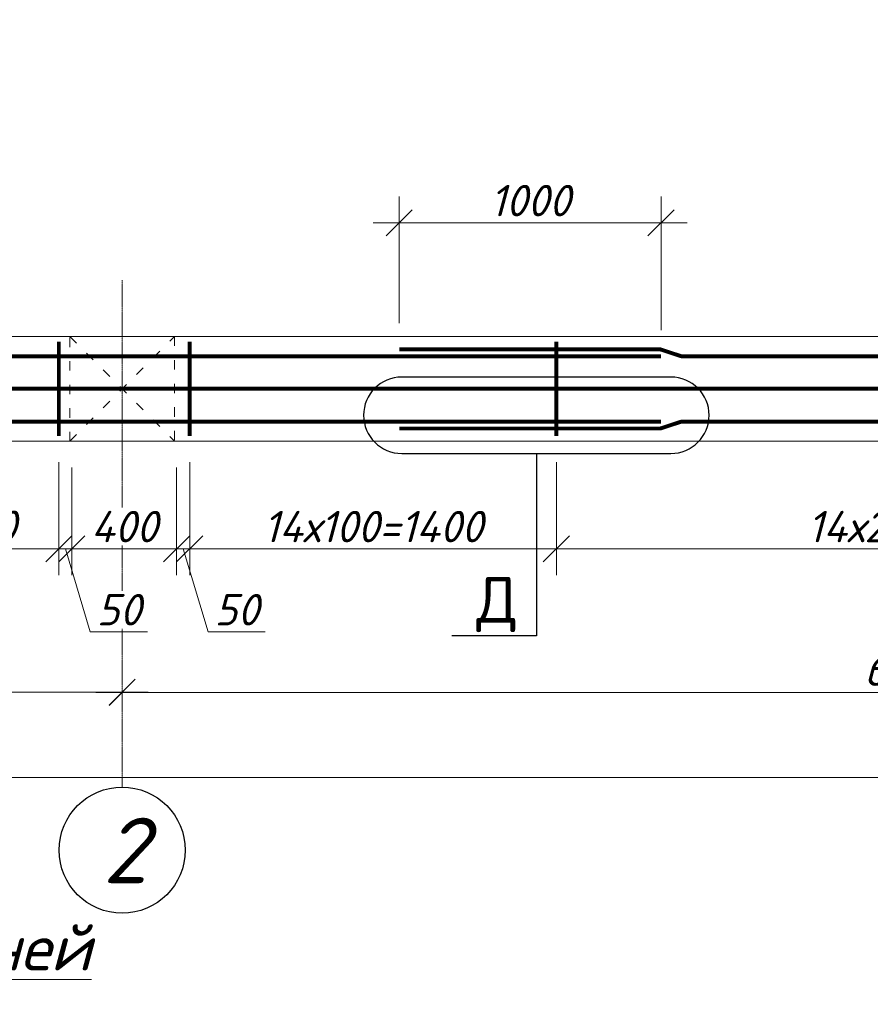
# Model space of a CAD drawing. Header units: millimetres. Extents: x 363306 to 7757304, y 1022887 to 1207196.
# Tile 488 of 656: x 1856021 to 1862518, y 1065381 to 1072901. Entities that reach past the tile are written whole.
import ezdxf
from ezdxf.enums import TextEntityAlignment as Align

# ---------------------------------------------------------------- set-up
doc = ezdxf.new("R2010")
doc.units = ezdxf.units.MM
doc.linetypes.add('ACAD_ISO03W100', pattern=[30, 12, -18])
doc.linetypes.add('ACAD_ISO04W100', pattern=[30, 24, -3, 0, -3])
doc.layers.add('0 @ 100', color=7, linetype='Continuous')
doc.layers.add('ОС', color=1, linetype='Continuous')
doc.layers.add('ACO-текст', color=7, linetype='Continuous', lineweight=20)
doc.layers.add('PLAN', color=250, linetype='Continuous', lineweight=25)
doc.styles.add('iso', font='isocpeur.TTF')
doc.styles.add('ISOCPUER', font='isocpeui.ttf')
doc.styles.get("Standard").update_dxf_attribs({"font": 'isocpeui.ttf'})
doc.styles.add('ГОСТ 2.304', font='isocpeui.ttf')
doc.dimstyles.new('Санжар', dxfattribs={"dimtxt": 240, "dimasz": 200, "dimexe": 200, "dimexo": 200, "dimgap": 50, "dimtad": 1, "dimdec": 0, "dimtxsty": 'Standard', "dimblk": 'OBLIQUE', "dimcen": 2.5, "dimdle": 200, "dimclrd": 152, "dimclre": 152, "dimclrt": 152, "dimadec": 0, "dimazin": 0, "dimtfac": 1, "dimtdec": 0, "dimtmove": 0, "dimatfit": 3, "dimldrblk": 'OBLIQUE', "dimfxl": 0, "dimlwd": 0, "dimlwe": 0, "dimarcsym": 0})

# ---------------------------------------------------------------- blocks, each defined once
blk = doc.blocks.new('_Oblique')
at = {"color": 0, "linetype": 'ByBlock', "lineweight": -2}
blk.add_line((-0.5, -0.5), (0.5, 0.5), dxfattribs=at)
blk = doc.blocks.new('*D1775')
at = {"lineweight": 0, "transparency": 16777216}
for p, q in [((1850003.6, 1067954.3), (1850003.6, 1067965.8)), ((1856803.6, 1067954.3), (1856803.6, 1067965.8)), ((1849803.6, 1067765.8), (1857003.6, 1067765.8))]:
    blk.add_line(p, q, dxfattribs=at)
at = {"layer": 'Defpoints', "color": 0, "lineweight": 30, "transparency": 16777216}
for p in [(1850003.6, 1067754.3), (1856803.6, 1067765.8), (1856803.6, 1067754.3)]:
    blk.add_point(p, dxfattribs=at)
at = {"lineweight": 0, "transparency": 16777216, "xscale": 200, "yscale": 200, "zscale": 200, "rotation": 180}
blk.add_blockref('_Oblique', (1850003.6, 1067765.8), dxfattribs=at)
at = {"lineweight": 0, "transparency": 16777216, "xscale": 200, "yscale": 200, "zscale": 200}
blk.add_blockref('_Oblique', (1856803.6, 1067765.8), dxfattribs=at)
at = {"lineweight": 0, "transparency": 16777216, "insert": (1853403.6, 1067935.8), "char_height": 240, "attachment_point": 5, "bg_fill": 3, "box_fill_scale": 1.1, "bg_fill_color": 256, "bg_fill_true_color": 13158600, "bg_fill_transparency": 0}
blk.add_mtext('3400', dxfattribs=at)
blk = doc.blocks.new('*D1776')
at = {"lineweight": 0, "transparency": 16777216}
for p, q in [((1856803.6, 1067954.3), (1856803.6, 1067963.4)), ((1856603.6, 1067763.4), (1869003.6, 1067763.4)), ((1868803.6, 1067563.4), (1868803.6, 1067563.4))]:
    blk.add_line(p, q, dxfattribs=at)
at = {"layer": 'Defpoints', "color": 0, "lineweight": 30, "transparency": 16777216}
for p in [(1856803.6, 1067754.3), (1868803.6, 1067763.4), (1868803.6, 1067763.4)]:
    blk.add_point(p, dxfattribs=at)
at = {"lineweight": 0, "transparency": 16777216, "xscale": 200, "yscale": 200, "zscale": 200, "rotation": 180}
blk.add_blockref('_Oblique', (1856803.6, 1067763.4), dxfattribs=at)
at = {"lineweight": 0, "transparency": 16777216, "xscale": 200, "yscale": 200, "zscale": 200}
blk.add_blockref('_Oblique', (1868803.6, 1067763.4), dxfattribs=at)
at = {"lineweight": 0, "transparency": 16777216, "insert": (1862803.6, 1067933.4), "char_height": 240, "attachment_point": 5, "bg_fill": 3, "box_fill_scale": 1.1, "bg_fill_color": 256, "bg_fill_true_color": 13158600, "bg_fill_transparency": 0}
blk.add_mtext('6000', dxfattribs=at)
blk = doc.blocks.new('*D1781')
at = {"lineweight": 0, "transparency": 16777216}
for p, q in [((1850003.6, 1067298.6), (1850003.6, 1066914.5)), ((1902603.6, 1067298.6), (1902603.6, 1066914.5)), ((1849803.6, 1067114.5), (1902803.6, 1067114.5))]:
    blk.add_line(p, q, dxfattribs=at)
at = {"layer": 'Defpoints', "color": 0, "lineweight": 30, "transparency": 16777216}
for p in [(1850003.6, 1067498.6), (1902603.6, 1067498.6), (1902603.6, 1067114.5)]:
    blk.add_point(p, dxfattribs=at)
at = {"lineweight": 0, "transparency": 16777216, "xscale": 200, "yscale": 200, "zscale": 200, "rotation": 180}
blk.add_blockref('_Oblique', (1850003.6, 1067114.5), dxfattribs=at)
at = {"lineweight": 0, "transparency": 16777216, "xscale": 200, "yscale": 200, "zscale": 200}
blk.add_blockref('_Oblique', (1902603.6, 1067114.5), dxfattribs=at)
at = {"lineweight": 0, "transparency": 16777216, "insert": (1876303.6, 1067284.5), "char_height": 240, "attachment_point": 5, "bg_fill": 3, "box_fill_scale": 1.1, "bg_fill_color": 256, "bg_fill_true_color": 13158600, "bg_fill_transparency": 0}
blk.add_mtext('26300', dxfattribs=at)
blk = doc.blocks.new('hdrtgr')
at = {"color": 244, "linetype": 'ACAD_ISO03W100', "lineweight": 0, "ltscale": 6, "true_color": 0x991b1e}
for p, q in [((1545492.3, 1757663.1), (1546292.3, 1758463.1)), ((1545492.3, 1758463.1), (1546292.3, 1757663.1))]:
    blk.add_line(p, q, dxfattribs=at)
blk.add_lwpolyline([(1545492.3, 1758463.1), (1546292.3, 1758463.1), (1546292.3, 1757663.1), (1545492.3, 1757663.1)], close=True, dxfattribs=at)
blk = doc.blocks.new('*D1782')
at = {"lineweight": 0, "transparency": 16777216}
for p, q in [((1858919.9, 1070582.9), (1858919.9, 1071549.4)), ((1860919.9, 1070530.9), (1860919.9, 1071549.4)), ((1858719.9, 1071349.4), (1861119.9, 1071349.4))]:
    blk.add_line(p, q, dxfattribs=at)
at = {"layer": 'Defpoints', "color": 0, "lineweight": 30, "transparency": 16777216}
for p in [(1860919.9, 1071349.4), (1858919.9, 1070382.9), (1860919.9, 1070330.9)]:
    blk.add_point(p, dxfattribs=at)
at = {"lineweight": 0, "transparency": 16777216, "xscale": 200, "yscale": 200, "zscale": 200, "rotation": 180}
blk.add_blockref('_Oblique', (1858919.9, 1071349.4), dxfattribs=at)
at = {"lineweight": 0, "transparency": 16777216, "xscale": 200, "yscale": 200, "zscale": 200}
blk.add_blockref('_Oblique', (1860919.9, 1071349.4), dxfattribs=at)
at = {"lineweight": 0, "transparency": 16777216, "insert": (1859919.9, 1071519.4), "char_height": 240, "attachment_point": 5, "bg_fill": 3, "box_fill_scale": 1.1, "bg_fill_color": 256, "bg_fill_true_color": 13158600, "bg_fill_transparency": 0}
blk.add_mtext('1000', dxfattribs=at)
blk = doc.blocks.new('*D1786')
at = {"lineweight": 0, "transparency": 16777216}
for p, q in [((1854919.9, 1069520.9), (1854919.9, 1068659.9)), ((1856319.9, 1069520.9), (1856319.9, 1068659.9)), ((1854719.9, 1068859.9), (1856519.9, 1068859.9))]:
    blk.add_line(p, q, dxfattribs=at)
at = {"layer": 'Defpoints', "color": 0, "lineweight": 30, "transparency": 16777216}
for p in [(1854919.9, 1069720.9), (1856319.9, 1069720.9), (1856319.9, 1068859.9)]:
    blk.add_point(p, dxfattribs=at)
at = {"lineweight": 0, "transparency": 16777216, "xscale": 200, "yscale": 200, "zscale": 200, "rotation": 180}
blk.add_blockref('_Oblique', (1854919.9, 1068859.9), dxfattribs=at)
at = {"lineweight": 0, "transparency": 16777216, "xscale": 200, "yscale": 200, "zscale": 200}
blk.add_blockref('_Oblique', (1856319.9, 1068859.9), dxfattribs=at)
at = {"lineweight": 0, "transparency": 16777216, "insert": (1855619.9, 1069031.5), "char_height": 240, "attachment_point": 5, "bg_fill": 3, "box_fill_scale": 1.1, "bg_fill_color": 256, "bg_fill_true_color": 13158600, "bg_fill_transparency": 0}
blk.add_mtext('7х100', dxfattribs=at)
blk = doc.blocks.new('*D1787')
at = {"lineweight": 0, "transparency": 16777216}
for p, q in [((1856319.9, 1069520.9), (1856319.9, 1068659.9)), ((1856419.9, 1069480.9), (1856419.9, 1068659.9)), ((1856119.9, 1068859.9), (1856619.9, 1068859.9)), ((1856369.9, 1068859.9), (1856560.4, 1068224.9)), ((1856560.4, 1068224.9), (1856996.3, 1068224.9))]:
    blk.add_line(p, q, dxfattribs=at)
at = {"layer": 'Defpoints', "color": 0, "lineweight": 30, "transparency": 16777216}
for p in [(1856319.9, 1069720.9), (1856419.9, 1069680.9), (1856419.9, 1068859.9)]:
    blk.add_point(p, dxfattribs=at)
at = {"lineweight": 0, "transparency": 16777216, "xscale": 200, "yscale": 200, "zscale": 200, "rotation": 180}
blk.add_blockref('_Oblique', (1856319.9, 1068859.9), dxfattribs=at)
at = {"lineweight": 0, "transparency": 16777216, "xscale": 200, "yscale": 200, "zscale": 200}
blk.add_blockref('_Oblique', (1856419.9, 1068859.9), dxfattribs=at)
at = {"lineweight": 0, "transparency": 16777216, "insert": (1856778.3, 1068394.9), "char_height": 240, "attachment_point": 5, "bg_fill": 3, "box_fill_scale": 1.1, "bg_fill_color": 256, "bg_fill_true_color": 13158600, "bg_fill_transparency": 0}
blk.add_mtext('50', dxfattribs=at)
blk = doc.blocks.new('*D1724')
at = {"lineweight": 0, "transparency": 16777216}
for p, q in [((1856419.9, 1069480.9), (1856419.9, 1068659.9)), ((1857219.9, 1069480.9), (1857219.9, 1068659.9)), ((1856219.9, 1068859.9), (1857419.9, 1068859.9))]:
    blk.add_line(p, q, dxfattribs=at)
at = {"layer": 'Defpoints', "color": 0, "lineweight": 30, "transparency": 16777216}
for p in [(1856419.9, 1069680.9), (1857219.9, 1069680.9), (1857219.9, 1068859.9)]:
    blk.add_point(p, dxfattribs=at)
at = {"lineweight": 0, "transparency": 16777216, "xscale": 200, "yscale": 200, "zscale": 200, "rotation": 180}
blk.add_blockref('_Oblique', (1856419.9, 1068859.9), dxfattribs=at)
at = {"lineweight": 0, "transparency": 16777216, "xscale": 200, "yscale": 200, "zscale": 200}
blk.add_blockref('_Oblique', (1857219.9, 1068859.9), dxfattribs=at)
at = {"lineweight": 0, "transparency": 16777216, "insert": (1856819.9, 1069029.9), "char_height": 240, "attachment_point": 5, "bg_fill": 3, "box_fill_scale": 1.1, "bg_fill_color": 256, "bg_fill_true_color": 13158600, "bg_fill_transparency": 0}
blk.add_mtext('400', dxfattribs=at)
blk = doc.blocks.new('*D1788')
at = {"lineweight": 0, "transparency": 16777216}
for p, q in [((1857219.9, 1069480.9), (1857219.9, 1068659.9)), ((1857319.9, 1069520.9), (1857319.9, 1068659.9)), ((1857019.9, 1068859.9), (1857519.9, 1068859.9)), ((1857269.9, 1068859.9), (1857460.4, 1068224.9)), ((1857460.4, 1068224.9), (1857896.3, 1068224.9))]:
    blk.add_line(p, q, dxfattribs=at)
at = {"layer": 'Defpoints', "color": 0, "lineweight": 30, "transparency": 16777216}
for p in [(1857319.9, 1069720.9), (1857219.9, 1069680.9), (1857319.9, 1068859.9)]:
    blk.add_point(p, dxfattribs=at)
at = {"lineweight": 0, "transparency": 16777216, "xscale": 200, "yscale": 200, "zscale": 200, "rotation": 180}
blk.add_blockref('_Oblique', (1857219.9, 1068859.9), dxfattribs=at)
at = {"lineweight": 0, "transparency": 16777216, "xscale": 200, "yscale": 200, "zscale": 200}
blk.add_blockref('_Oblique', (1857319.9, 1068859.9), dxfattribs=at)
at = {"lineweight": 0, "transparency": 16777216, "insert": (1857678.3, 1068394.9), "char_height": 240, "attachment_point": 5, "bg_fill": 3, "box_fill_scale": 1.1, "bg_fill_color": 256, "bg_fill_true_color": 13158600, "bg_fill_transparency": 0}
blk.add_mtext('50', dxfattribs=at)
blk = doc.blocks.new('*D1789')
at = {"lineweight": 0, "transparency": 16777216}
for p, q in [((1857319.9, 1069520.9), (1857319.9, 1068659.9)), ((1860119.9, 1069520.9), (1860119.9, 1068659.9)), ((1857119.9, 1068859.9), (1860319.9, 1068859.9))]:
    blk.add_line(p, q, dxfattribs=at)
at = {"layer": 'Defpoints', "color": 0, "lineweight": 30, "transparency": 16777216}
for p in [(1857319.9, 1069720.9), (1860119.9, 1069720.9), (1860119.9, 1068859.9)]:
    blk.add_point(p, dxfattribs=at)
at = {"lineweight": 0, "transparency": 16777216, "xscale": 200, "yscale": 200, "zscale": 200, "rotation": 180}
blk.add_blockref('_Oblique', (1857319.9, 1068859.9), dxfattribs=at)
at = {"lineweight": 0, "transparency": 16777216, "xscale": 200, "yscale": 200, "zscale": 200}
blk.add_blockref('_Oblique', (1860119.9, 1068859.9), dxfattribs=at)
at = {"lineweight": 0, "transparency": 16777216, "insert": (1858719.9, 1069029.9), "char_height": 240, "attachment_point": 5, "bg_fill": 3, "box_fill_scale": 1.1, "bg_fill_color": 256, "bg_fill_true_color": 13158600, "bg_fill_transparency": 0}
blk.add_mtext('14х100=1400', dxfattribs=at)
blk = doc.blocks.new('*D1790')
at = {"lineweight": 0, "transparency": 16777216}
for p, q in [((1860119.9, 1069520.9), (1860119.9, 1068659.9)), ((1865719.9, 1069520.9), (1865719.9, 1068659.9)), ((1859919.9, 1068859.9), (1865919.9, 1068859.9))]:
    blk.add_line(p, q, dxfattribs=at)
at = {"layer": 'Defpoints', "color": 0, "lineweight": 30, "transparency": 16777216}
for p in [(1860119.9, 1069720.9), (1865719.9, 1069720.9), (1865719.9, 1068859.9)]:
    blk.add_point(p, dxfattribs=at)
at = {"lineweight": 0, "transparency": 16777216, "xscale": 200, "yscale": 200, "zscale": 200, "rotation": 180}
blk.add_blockref('_Oblique', (1860119.9, 1068859.9), dxfattribs=at)
at = {"lineweight": 0, "transparency": 16777216, "xscale": 200, "yscale": 200, "zscale": 200}
blk.add_blockref('_Oblique', (1865719.9, 1068859.9), dxfattribs=at)
at = {"lineweight": 0, "transparency": 16777216, "insert": (1862919.9, 1069029.9), "char_height": 240, "attachment_point": 5, "bg_fill": 3, "box_fill_scale": 1.1, "bg_fill_color": 256, "bg_fill_true_color": 13158600, "bg_fill_transparency": 0}
blk.add_mtext('14х200=2800', dxfattribs=at)

msp = doc.modelspace()

# ---------------------------------------------------------------- linework, layer by layer
at = {"color": 18, "lineweight": 0, "true_color": 0x000000}
msp.add_lwpolyline([(1849603.635, 1070480.912), (1903003.635, 1070480.912), (1903003.635, 1069680.912), (1849603.635, 1069680.912)], close=True, dxfattribs=at)
at = {"color": 1, "ltscale": 50, "const_width": 30}
for points in [[(1856319.937, 1070440.912), (1856319.937, 1069720.912)], [(1857319.937, 1070440.912), (1857319.937, 1069720.912)]]:
    msp.add_lwpolyline(points, dxfattribs=at)
at = {"color": 164, "ltscale": 50, "const_width": 30}
for points in [[(1881919.937, 1070330.499), (1861074.596, 1070330.499), (1860914.596, 1070382.912), (1858919.937, 1070382.912)], [(1849703.635, 1070330.912), (1860919.937, 1070330.912)], [(1849703.635, 1069830.912), (1860919.937, 1069830.912)], [(1881919.937, 1069831.326), (1861074.596, 1069831.326), (1860914.596, 1069778.912), (1858919.937, 1069778.912)]]:
    msp.add_lwpolyline(points, dxfattribs=at)
at = {"lineweight": 25, "ltscale": 100}
msp.add_lwpolyline([(1860994.938, 1070171.67), (1858939.291, 1070171.67, 1), (1858939.291, 1069588.242), (1860994.938, 1069588.242, 1)], format="xyb", close=True, dxfattribs=at)
at = {"color": 32, "ltscale": 50, "const_width": 30}
msp.add_lwpolyline([(1849703.635, 1070082.567), (1870532.674, 1070082.567), (1870692.674, 1070030.154), (1872687.332, 1070030.154)], dxfattribs=at)
at = {"lineweight": 25, "ltscale": 100}
for points in [[(1859967.114, 1069588.242), (1859967.114, 1068195.456)], [(1859967.114, 1068195.456), (1859322.682, 1068195.456)]]:
    msp.add_lwpolyline(points, dxfattribs=at)
msp.add_circle((1856803.635, 1066558.474), 481.636)
at = {"layer": 'ОС', "color": 251, "linetype": 'ACAD_ISO04W100', "lineweight": 13, "ltscale": 0.5, "true_color": 0x636466}
msp.add_line((1856803.635, 1070912.534), (1856803.635, 1067040.11), dxfattribs=at)

# ---------------------------------------------------------------- block references
at = {"color": 18, "lineweight": 0, "true_color": 0x000000}
msp.add_blockref('hdrtgr', (310911.338, -687982.213), dxfattribs=at)

# ---------------------------------------------------------------- texts
at = {"color": 0, "lineweight": -2, "ltscale": 5, "insert": (1348958.4, 1070865.149), "char_height": 300, "width": 17773.54363, "attachment_point": 1, "style": 'iso'}
msp.add_mtext('\\pi7162.827;{\\fISOCPEUR|b0|i1|c204|p34;Примечание:\\P\\pi0;1. \\C256;Данный лист читать совместно с листами\\C0; КP- \\P2. Горизонтальные сетки СГ-1, СГ-2, СГ-3  устраиваются по длине в стенах и в перегородках, через каждый 600 мм расстояние по высоте.\\P\\C256;3. Стены  выполнить из газоблока изготавливается автоклавным методом D600/\\PКладку выполнить с применением однорядной перевязки\\P5.Контроль качества материалов и работ выполнять согласно указаниям \\PКМК 2.01.03-19, КМК 3.03.01-98 и ППР.\\P6. Все внутренние дверные отверстие монтажировать на отм. +2,100.\\P7. Прочность клеевого состава или раствора должна обеспечить величину нормального сцепления не менее 1,2 кгс/см².}', dxfattribs=at)
at = {"color": 18, "lineweight": 0, "true_color": 0x000000, "char_height": 500, "width": 3831.09957, "attachment_point": 1}
for s, insert in [('\\pi1090.54978;a - a', (1377368.048, 1070455.62)), ('\\pi1064.9816;2 - 2', (1476781.134, 1068764.531)), ('\\pi1064.9816;2 - 2', (1566781.134, 1068764.531)), ('\\pi1064.9816;2 - 2', (1434311.407, 1067486.642)), ('\\pi1064.9816;2 - 2', (1524311.407, 1067486.642))]:
    msp.add_mtext(s, dxfattribs=dict(at, insert=insert))
at = {"lineweight": 9, "char_height": 400, "attachment_point": 1, "style": 'iso'}
for insert, width in [((1428532.505, 1069217.147), 5098.88054), ((1518532.505, 1069217.147), 6013.58539)]:
    msp.add_mtext('\\pi1171.712;Крепежный \\P\\pi762.472;элемент КЭ-1', dxfattribs=dict(at, insert=insert, width=width))
at = {"lineweight": 25, "ltscale": 100, "insert": (1859507.682, 1068645.456), "char_height": 350, "width": 455, "attachment_point": 1}
msp.add_mtext('\\fISOCPEUR|b0|i0|c0|p34;\\W1.0000000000;\\T1.0000000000;\\o\\lД', dxfattribs=at)
at = {"layer": '0 @ 100', "color": 7, "insert": (761996.908, 1075986.433), "char_height": 318.940213, "width": 19697.5359, "attachment_point": 4, "style": 'ГОСТ 2.304'}
msp.add_mtext('\\pi5457.36288;{\\fISOCPEUR|b1|i1|c204|p34;Характеристика участка строительства:\\P\\pi0;\\P}Расчетная зимняя температура воздух 15 °С.\\PСкоростной напор ветра   - 38кг/м2.\\PВес снегового покрова    - 50кг/м2.\\PКлассификация зданий по функциональной пожарной опасности - Ф 4.1 \\PКоэффициент надежности по назначению - 0.95\\P\\P^IПроектом разработано подъёмник для мало мобильных граждан населения грузоподъемностью 250 кг. скоростью 0,25 см/с. Двери шахт подъёмника противопожарные с пределом огнестойкости El 30. Подъёмники оборудованы кабинами габаритами 1500х1500 мм, ширина дверей кабины обеспечивает проезд инвалидной коляски. Для экстренных случаев подъёмник оснащен дополнительным аккумулятором и механическим спуском для безопасного спуска пассажира в нулевую отметку. Так же в дверях подъёмника установлены замки датчики которые открываются с ключевыми картами, чтобы открыть двери подъёмника.\\P^IС внешней и внутренней стороны наружных стен предусмотрено обшивка из аквапанелей толщиной 12,5мм с утеплением из минераловатной ваты на кварцевой основе, А =0,040 Вт/мС, толщиной 100мм. (по теплотехническому расчету). Наружная отделка из органическое стекло.\\P^IПодрядчик обязан предоставить заказчику сертификаты соответствия и пожарной безопасности на фасадную систему и все применяемые в данной системе материалы и изделия.\\PКонструкции, изделия и материалы применены по действующим стандартам, ТУ, сертификатам. На путях эвакуации используются отделочные материалы, соответствующие требованиям п. 5.25 ШНК 2.01.02-04.\\PОтделка стен с внутренней стороны окраска водоэмульсионными красками светлых тонов. Во внутренней и наружной отделке использованы современные отделочные материалы используемые на территории Республики Узбекистан.\\P^IКрыша - скатная из металлических профилированных листов с полимерными покрытиями с обеих сторон толщ.0,55мм по металлическим конструкциям.\\P^IПо периметру наружных стен устраивается бетонная отмостка. Бетон кл.В 7,5 шириной 1000 мм, толщиной 50 мм по гравийному основанию толщиной 100 мм -150 мм.\\P^IВсе строительно-монтажные работы вести согласно указаний соответствующих строительных норм и проекта производства работ (П.П.Р.) на основании ШНК 3.01.01 - 03 и КМК 3.01.02 - 00.', dxfattribs=at)
at = {"layer": 'ACO-текст', "style": 'ISOCPUER'}
msp.add_text('%%Uнахлест вертикальных стержней', height=350, dxfattribs=at).set_placement((1852996.572, 1065640.02), align=Align.CENTER)
at = {"layer": 'PLAN', "lineweight": 30, "insert": (1856996.821, 1066806.25), "char_height": 500, "width": 677.31482, "attachment_point": 3}
msp.add_mtext('2', dxfattribs=at)

# ---------------------------------------------------------------- next in the draw order: dimensions: what is measured, and where the dimension line sits
at = {"color": 18, "lineweight": 0, "true_color": 0x000000}
for base, p1, p2, picture, middle in [((1860919.937, 1071349.377), (1858919.937, 1070382.912), (1860919.937, 1070330.912), '*D1782', (1859919.937, 1071519.377)), ((1856803.635, 1067765.841), (1850003.635, 1067754.268), (1856803.635, 1067754.268), '*D1775', (1853403.635, 1067935.841)), ((1902603.635, 1067114.514), (1850003.635, 1067498.644), (1902603.635, 1067498.644), '*D1781', (1876303.635, 1067284.514))]:
    dim = msp.add_linear_dim(base=base, p1=p1, p2=p2, dimstyle='Санжар', override={"dimlfac": 0.5, "dimclrd": 256, "dimclre": 256, "dimclrt": 256, "dimtmove": 1, "dimfxl": 2, "dimtfill": 1, "dimarcsym": 2}, dxfattribs=at)
    dim.commit()
    dim.dimension.update_dxf_attribs({"geometry": picture, "text_midpoint": middle})
dim = msp.add_linear_dim(base=(1856319.937, 1068859.905), p1=(1854919.937, 1069720.912), p2=(1856319.937, 1069720.912), text='7х100', dimstyle='Санжар', override={"dimlfac": 0.5, "dimclrd": 256, "dimclre": 256, "dimclrt": 256, "dimtmove": 1, "dimfxl": 0.18, "dimtfill": 1, "dimarcsym": 2}, dxfattribs=at)
dim.commit()
dim.dimension.update_dxf_attribs({"geometry": '*D1786', "text_midpoint": (1855619.937, 1069031.451)})

# ---------------------------------------------------------------- next in the draw order: linework, layer by layer
at = {"color": 1, "ltscale": 50, "const_width": 30}
msp.add_lwpolyline([(1860119.937, 1070440.912), (1860119.937, 1069720.912)], dxfattribs=at)

# ---------------------------------------------------------------- next in the draw order: dimensions: what is measured, and where the dimension line sits
at = {"color": 18, "lineweight": 0, "true_color": 0x000000}
for base, p1, p2, override, picture, middle in [((1856419.937, 1068859.905), (1856319.937, 1069720.912), (1856419.937, 1069680.912), {"dimlfac": 0.5, "dimclrd": 256, "dimclre": 256, "dimclrt": 256, "dimtmove": 1, "dimfxl": 0.18, "dimtfill": 1, "dimarcsym": 2}, '*D1787', (1856610.437, 1068394.905)), ((1868803.635, 1067763.418), (1856803.635, 1067754.268), (1868803.635, 1067763.418), {"dimlfac": 0.5, "dimclrd": 256, "dimclre": 256, "dimclrt": 256, "dimtmove": 1, "dimfxl": 2, "dimtfill": 1, "dimarcsym": 2}, '*D1776', (1862803.635, 1067933.418))]:
    dim = msp.add_linear_dim(base=base, p1=p1, p2=p2, dimstyle='Санжар', override=override, dxfattribs=at)
    dim.commit()
    dim.dimension.update_dxf_attribs({"geometry": picture, "text_midpoint": middle})

# ---------------------------------------------------------------- next in the draw order: dimensions: what is measured, and where the dimension line sits
dim = msp.add_linear_dim(base=(1857219.937, 1068859.905), p1=(1856419.937, 1069680.912), p2=(1857219.937, 1069680.912), dimstyle='Санжар', override={"dimlfac": 0.5, "dimclrd": 256, "dimclre": 256, "dimclrt": 256, "dimtmove": 1, "dimfxl": 0.18, "dimtfill": 1, "dimarcsym": 2}, dxfattribs=at)
dim.commit()
dim.dimension.update_dxf_attribs({"geometry": '*D1724', "text_midpoint": (1856819.937, 1069029.905)})

# ---------------------------------------------------------------- next in the draw order: dimensions: what is measured, and where the dimension line sits
dim = msp.add_linear_dim(base=(1857319.937, 1068859.905), p1=(1857219.937, 1069680.912), p2=(1857319.937, 1069720.912), dimstyle='Санжар', override={"dimlfac": 0.5, "dimclrd": 256, "dimclre": 256, "dimclrt": 256, "dimtmove": 1, "dimfxl": 0.18, "dimtfill": 1, "dimarcsym": 2}, dxfattribs=at)
dim.commit()
dim.dimension.update_dxf_attribs({"geometry": '*D1788', "text_midpoint": (1857510.437, 1068394.905)})

# ---------------------------------------------------------------- next in the draw order: dimensions: what is measured, and where the dimension line sits
dim = msp.add_linear_dim(base=(1860119.937, 1068859.905), p1=(1857319.937, 1069720.912), p2=(1860119.937, 1069720.912), text='14х100=1400', dimstyle='Санжар', override={"dimlfac": 0.5, "dimclrd": 256, "dimclre": 256, "dimclrt": 256, "dimtmove": 1, "dimfxl": 0.18, "dimtfill": 1, "dimarcsym": 2}, dxfattribs=at)
dim.commit()
dim.dimension.update_dxf_attribs({"geometry": '*D1789', "text_midpoint": (1858719.937, 1069029.905)})

# ---------------------------------------------------------------- next in the draw order: dimensions: what is measured, and where the dimension line sits
dim = msp.add_linear_dim(base=(1865719.937, 1068859.905), p1=(1860119.937, 1069720.912), p2=(1865719.937, 1069720.912), text='14х200=2800', dimstyle='Санжар', override={"dimlfac": 0.5, "dimclrd": 256, "dimclre": 256, "dimclrt": 256, "dimtmove": 1, "dimfxl": 0.18, "dimtfill": 1, "dimarcsym": 2}, dxfattribs=at)
dim.commit()
dim.dimension.update_dxf_attribs({"geometry": '*D1790', "text_midpoint": (1862919.937, 1069029.905)})

doc.saveas('drawing.dxf')
